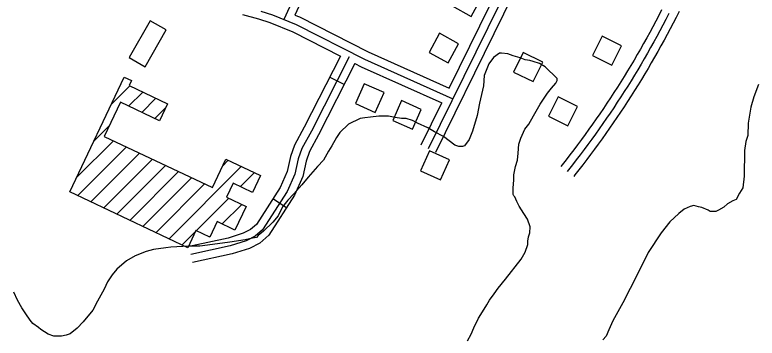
# Model space of a CAD drawing. Extents: x 3245246 to 3283090, y 806824 to 832173.
# Drawn here: x 3266287 to 3267655, y 826113 to 826708 of the extents above; entities that cross this region are included whole.
import ezdxf

# ---------------------------------------------------------------- set-up
doc = ezdxf.new("R2010")
doc.units = 0
for name, color, linetype in [('V-BLDG-OTLN', 7, 'Continuous'), ('V-ROAD-CNTR', 7, 'Continuous'), ('V-SITE-VEGE', 7, 'Continuous')]:
    doc.layers.add(name, color=color, linetype=linetype)

msp = doc.modelspace()

# ---------------------------------------------------------------- linework, layer by layer
at = {"layer": 'V-BLDG-OTLN'}
for p, q in [((3266464.8, 826542.5), (3266499.3, 826577)), ((3266497, 826539.3), (3266523.3, 826565.6)), ((3266521, 826528), (3266547.3, 826554.2)), ((3266545, 826516.6), (3266565.6, 826537.1)), ((3266433, 826475.3), (3266461.4, 826503.7)), ((3266401.2, 826408.1), (3266469.1, 826476)), ((3266403.5, 826375.1), (3266493.1, 826464.6)), ((3266427.5, 826363.7), (3266517, 826453.3)), ((3266451.5, 826352.3), (3266541, 826441.9)), ((3266475.5, 826341), (3266565, 826430.5)), ((3266571.4, 826295.5), (3266704.4, 826428.5)), ((3266669.9, 826429.4), (3266680.4, 826439.9)), ((3266499.5, 826329.6), (3266589, 826419.2)), ((3266702.7, 826391.5), (3266728.4, 826417.1)), ((3266523.4, 826318.2), (3266613, 826407.8)), ((3266547.4, 826306.9), (3266637, 826396.4)), ((3266621.5, 826310.2), (3266681.3, 826370.1)), ((3266669.3, 826322.7), (3266705.3, 826358.7)), ((3266595.4, 826284.2), (3266620, 826308.8)), ((3266645.5, 826298.9), (3266647.7, 826301.1))]:
    msp.add_line(p, q, dxfattribs=at)
for points in [[(3267127.7, 826704.8), (3267146.9, 826739.9), (3267111.8, 826759.1), (3267092.6, 826724)], [(3266536.8, 826696.8), (3266497.8, 826628.8), (3266527.1, 826612), (3266566.1, 826679.9)], [(3267085.5, 826619.3), (3267104.7, 826654.4), (3267069.6, 826673.6), (3267050.4, 826638.5)], [(3267369.1, 826668.4), (3267351.4, 826632.5), (3267387.3, 826614.8), (3267405, 826650.7)], [(3267223.8, 826638.3), (3267206.1, 826602.4), (3267242, 826584.8), (3267259.7, 826620.7)], [(3266388.8, 826382), (3266488.8, 826593.1), (3266502, 826586.9), (3266497.7, 826577.7), (3266568.8, 826544), (3266553.8, 826512.4), (3266481.7, 826546.6), (3266452.1, 826484), (3266651.2, 826389.7), (3266675.9, 826442), (3266739.9, 826411.7), (3266725.3, 826380.8), (3266689.2, 826397.9), (3266677, 826372.1), (3266713.3, 826354.9), (3266692.8, 826311.5), (3266660, 826327.1), (3266646.4, 826298.4), (3266620.9, 826310.5), (3266606, 826279.1)], [(3266967.6, 826564.5), (3266931.1, 826580.9), (3266914.7, 826544.4), (3266951.2, 826528)], [(3267036.1, 826533.6), (3266999.6, 826549.9), (3266983.3, 826513.4), (3267019.8, 826497.1)], [(3267288, 826556.9), (3267270.3, 826521), (3267306.2, 826503.3), (3267323.9, 826539.2)], [(3267087.7, 826440.7), (3267051.2, 826457.1), (3267034.8, 826420.6), (3267071.3, 826404.2)]]:
    msp.add_lwpolyline(points, close=True, dxfattribs=at)
at = {"layer": 'V-ROAD-CNTR'}
for p, q in [((3266893.9, 826579.2), (3266867.1, 826592.7)), ((3266787.6, 826352.5), (3266762.3, 826368.7))]:
    msp.add_line(p, q, dxfattribs=at)
for points in [[(3267049.1, 826461.5), (3267290.4, 826951.4), (3267302, 826984.6), (3267304.5, 827001.6), (3267303, 827013.1), (3267298.4, 827025.3), (3267288.3, 827042.6), (3267258.3, 827083.1), (3267244.7, 827097), (3267228.7, 827109.8), (3267203.9, 827126.1), (3267169.8, 827144.8), (3267152.3, 827153.7), (3267127.5, 827161.2), (3267093.4, 827166.8), (3267072.7, 827166.5), (3267034, 827161), (3267012.7, 827150.2), (3266995.9, 827139.3), (3266983.9, 827127.8), (3266972.2, 827111.1), (3266782.6, 826699.2)], [(3267087.1, 826572.5), (3267276.5, 826957.2), (3267287.4, 826988.2), (3267289.4, 827001.7), (3267288.3, 827009.4), (3267284.8, 827018.8), (3267275.8, 827034.3), (3267246.9, 827073.3), (3267234.6, 827085.9), (3267219.9, 827097.7), (3267196.2, 827113.2), (3267162.7, 827131.5), (3267146.6, 827139.7), (3267124.1, 827146.6), (3267092.3, 827151.8), (3267073.9, 827151.5), (3267038.6, 827146.5), (3267020.2, 827137.2), (3267005.2, 827127.5), (3266995.3, 827118), (3266985.3, 827103.7), (3266802.8, 826707.3)], [(3267062.6, 826454.9), (3267278, 826892.3)], [(3266740.4, 826714.6), (3266762, 826707.5), (3266805.5, 826690.1), (3266931.6, 826625.8), (3267094.1, 826552.9)], [(3267478.7, 826716.6), (3267473.3, 826706.2), (3267467.9, 826695.8), (3267462.4, 826685.5), (3267456.8, 826675.2), (3267451.2, 826665), (3267445.4, 826654.7), (3267439.6, 826644.6), (3267433.8, 826634.4), (3267427.9, 826624.3), (3267421.9, 826614.3), (3267415.8, 826604.3), (3267409.7, 826594.3), (3267403.5, 826584.4), (3267397.2, 826574.5), (3267390.9, 826564.6), (3267384.5, 826554.8), (3267378, 826545), (3267371.5, 826535.3), (3267364.9, 826525.7), (3267358.2, 826516), (3267351.5, 826506.4), (3267344.7, 826496.9), (3267337.8, 826487.4), (3267330.9, 826478), (3267323.9, 826468.6), (3267316.9, 826459.2), (3267309.8, 826449.9), (3267302.6, 826440.7), (3267295.3, 826431.5), (3267293.2, 826428.8)], [(3266706.7, 826708.5), (3266736, 826700.3), (3266756.8, 826693.4), (3266799.3, 826676.4), (3266886.9, 826631.7)], [(3266802.8, 826707.3), (3266811.7, 826703.8), (3266938.1, 826639.3), (3267087.1, 826572.5)], [(3267492.1, 826709.8), (3267486.7, 826699.3), (3267481.2, 826688.8), (3267475.6, 826678.4), (3267470, 826668), (3267464.3, 826657.7), (3267458.5, 826647.4), (3267452.7, 826637.1), (3267446.7, 826626.9), (3267440.8, 826616.7), (3267434.7, 826606.6), (3267428.6, 826596.4), (3267422.4, 826586.4), (3267416.2, 826576.4), (3267409.8, 826566.4), (3267403.5, 826556.5), (3267397, 826546.6), (3267390.5, 826536.7), (3267383.9, 826526.9), (3267377.2, 826517.2), (3267370.5, 826507.5), (3267363.7, 826497.8), (3267356.9, 826488.2), (3267350, 826478.6), (3267343, 826469.1), (3267335.9, 826459.6), (3267328.8, 826450.2), (3267321.6, 826440.8), (3267314.4, 826431.4), (3267307.1, 826422.2), (3267304.9, 826419.4)], [(3267510.8, 826713.6), (3267505.4, 826702.9), (3267500, 826692.3), (3267494.4, 826681.8), (3267488.8, 826671.3), (3267483.1, 826660.8), (3267477.4, 826650.4), (3267471.6, 826640), (3267465.7, 826629.6), (3267459.7, 826619.3), (3267453.7, 826609.1), (3267447.6, 826598.8), (3267441.4, 826588.6), (3267435.2, 826578.5), (3267428.9, 826568.4), (3267422.5, 826558.3), (3267416, 826548.3), (3267409.5, 826538.3), (3267403, 826528.4), (3267396.3, 826518.5), (3267389.6, 826508.7), (3267382.8, 826498.9), (3267376, 826489.1), (3267369.1, 826479.4), (3267362.1, 826469.8), (3267355, 826460.2), (3267347.9, 826450.6), (3267340.8, 826441.1), (3267333.5, 826431.6), (3267326.2, 826422.2), (3267318.9, 826412.9), (3267316.7, 826410.1)], [(3266886.9, 826631.7), (3266820.4, 826500.8), (3266802.3, 826467.9), (3266795, 826446.6), (3266789, 826419.3), (3266775.8, 826389.8), (3266732.3, 826321.8), (3266721.6, 826312.6), (3266708, 826305.7), (3266680, 826296.8), (3266613.7, 826282.3)], [(3266903.2, 826630.5), (3266833.6, 826493.8), (3266816.1, 826461.8), (3266809.5, 826442.5), (3266803.3, 826414.6), (3266789, 826382.7), (3266743.7, 826311.9), (3266730, 826300.1), (3266713.7, 826291.7), (3266683.8, 826282.3), (3266611.5, 826266.4)], [(3266913.7, 826618.1), (3266846.9, 826486.7), (3266829.9, 826455.8), (3266823.9, 826438.4), (3266817.6, 826409.9), (3266802.3, 826375.5), (3266755.2, 826301.9), (3266738.5, 826287.5), (3266719.5, 826277.8), (3266687.7, 826267.8), (3266614.7, 826251.8)], [(3266913.7, 826618.1), (3266925.1, 826612.2), (3267073.8, 826545.6)], [(3267035.7, 826468.2), (3267073.8, 826545.6)]]:
    msp.add_lwpolyline(points, dxfattribs=at)
at = {"layer": 'V-SITE-VEGE'}
for p, q in [((3267180, 826637.2), (3267169.2, 826629)), ((3267183.6, 826637.1), (3267180, 826637.2)), ((3267195.5, 826635.8), (3267183.6, 826637.1)), ((3267205, 826632.1), (3267195.5, 826635.8)), ((3267218, 826628.3), (3267205, 826632.1)), ((3267169.2, 826629), (3267160.7, 826617.2)), ((3267227.5, 826624.6), (3267218, 826628.3)), ((3267235.8, 826623.3), (3267227.5, 826624.6)), ((3267241.8, 826622), (3267235.8, 826623.3)), ((3267253.6, 826618.3), (3267241.8, 826622)), ((3267264.3, 826612.2), (3267253.6, 826618.3)), ((3267160.7, 826617.2), (3267152.1, 826595.9)), ((3267286.6, 826590.4), (3267264.3, 826612.2)), ((3267152.1, 826595.9), (3267150.6, 826576.9)), ((3267275.6, 826572.7), (3267284.1, 826582.1)), ((3267284.1, 826582.1), (3267286.6, 826586.9)), ((3267286.6, 826586.9), (3267286.6, 826590.4)), ((3267656.9, 826579.3), (3267648.3, 826556.8)), ((3267150.6, 826576.9), (3267143, 826544.8)), ((3267261.1, 826552.7), (3267268.4, 826563.3)), ((3267268.4, 826563.3), (3267275.6, 826572.7)), ((3267255, 826543.2), (3267261.1, 826552.7)), ((3267648.3, 826556.8), (3267643.2, 826537.8)), ((3267143, 826544.8), (3267139.1, 826522.2)), ((3267247.6, 826530.2), (3267255, 826543.2)), ((3267643.2, 826537.8), (3267638, 826508.1)), ((3267139.1, 826522.2), (3267130.4, 826493.8)), ((3267242.8, 826522), (3267247.6, 826530.2)), ((3266923.4, 826516.9), (3266901.9, 826506.5)), ((3266931.8, 826518), (3266923.4, 826516.9)), ((3266942.5, 826519), (3266931.8, 826518)), ((3266958.1, 826521.2), (3266942.5, 826519)), ((3266975.9, 826520.9), (3266958.1, 826521.2)), ((3266987.8, 826518.4), (3266975.9, 826520.9)), ((3266999.7, 826517), (3266987.8, 826518.4)), ((3267008, 826516.9), (3266999.7, 826517)), ((3267019.9, 826513.2), (3267008, 826516.9)), ((3267029.3, 826508.3), (3267019.9, 826513.2)), ((3267234.2, 826506.6), (3267242.8, 826522)), ((3266901.9, 826506.5), (3266886.2, 826491.2)), ((3267048.3, 826499.7), (3267029.3, 826508.3)), ((3267060.1, 826492.4), (3267048.3, 826499.7)), ((3267219.6, 826480.6), (3267226.9, 826497.2)), ((3267226.9, 826497.2), (3267234.2, 826506.6)), ((3267638, 826508.1), (3267637.7, 826485.5)), ((3266880.1, 826481.8), (3266871.5, 826466.4)), ((3266886.2, 826491.2), (3266880.1, 826481.8)), ((3267076.7, 826483.8), (3267060.1, 826492.4)), ((3267097.9, 826468), (3267076.7, 826483.8)), ((3267130.4, 826493.8), (3267124.2, 826478.4)), ((3267637.7, 826485.5), (3267634, 826474.8)), ((3267105, 826465.5), (3267097.9, 826468)), ((3267124.2, 826478.4), (3267115.7, 826466.6)), ((3267214.4, 826453.3), (3267215.8, 826469.9)), ((3267215.8, 826469.9), (3267219.6, 826480.6)), ((3267634, 826474.8), (3267631.4, 826458.2)), ((3266865.4, 826457), (3266855.7, 826440.4)), ((3266871.5, 826466.4), (3266865.4, 826457)), ((3267112.1, 826465.4), (3267105, 826465.5)), ((3267115.7, 826466.6), (3267112.1, 826465.4)), ((3267631.4, 826458.2), (3267630.7, 826410.5)), ((3266855.7, 826440.4), (3266844.8, 826428.6)), ((3267209.3, 826428.3), (3267213, 826440.2)), ((3267213, 826440.2), (3267214.4, 826453.3)), ((3266844.8, 826428.6), (3266827.8, 826408.6)), ((3267206.7, 826412.9), (3267209.3, 826428.3)), ((3267206.6, 826403.4), (3267206.7, 826412.9)), ((3266827.8, 826408.6), (3266815.7, 826394.5)), ((3267205.2, 826389.1), (3267206.6, 826403.4)), ((3267630.7, 826410.5), (3267628, 826389.1)), ((3266815.7, 826394.5), (3266801.2, 826378)), ((3267205, 826377.2), (3267205.2, 826389.1)), ((3267628, 826389.1), (3267622, 826379.7)), ((3266801.2, 826378), (3266790.3, 826366.3)), ((3267206.2, 826374.8), (3267205, 826377.2)), ((3267208.5, 826372.4), (3267206.2, 826374.8)), ((3267212, 826364), (3267208.5, 826372.4)), ((3267622, 826379.7), (3267615.8, 826367.9)), ((3266790.3, 826366.3), (3266780.6, 826354.5)), ((3267216.6, 826355.6), (3267212, 826364)), ((3267600.2, 826359.7), (3267593, 826353.9)), ((3267609.8, 826365.6), (3267600.2, 826359.7)), ((3267615.8, 826367.9), (3267609.8, 826365.6)), ((3266780.6, 826354.5), (3266772.1, 826337.9)), ((3267224.8, 826342.3), (3267216.6, 826355.6)), ((3267520.3, 826350.1), (3267510.7, 826341.9)), ((3267531.1, 826354.8), (3267520.3, 826350.1)), ((3267538.3, 826357), (3267531.1, 826354.8)), ((3267546.6, 826354.5), (3267538.3, 826357)), ((3267552.5, 826353.3), (3267546.6, 826354.5)), ((3267564.3, 826348.3), (3267552.5, 826353.3)), ((3267567.9, 826345.9), (3267564.3, 826348.3)), ((3267578.6, 826345.7), (3267567.9, 826345.9)), ((3267583.4, 826348.1), (3267578.6, 826345.7)), ((3267593, 826353.9), (3267583.4, 826348.1)), ((3266772.1, 826337.9), (3266762.4, 826326.2)), ((3267231.8, 826331.5), (3267224.8, 826342.3)), ((3267236.3, 826317.2), (3267231.8, 826331.5)), ((3267510.7, 826341.9), (3267493.8, 826326.7)), ((3266762.4, 826326.2), (3266745.5, 826309.7)), ((3267236.2, 826306.5), (3267236.3, 826317.2)), ((3267493.8, 826326.7), (3267478, 826306.7)), ((3266745.5, 826309.7), (3266735.8, 826301.5)), ((3267233.7, 826299.3), (3267236.2, 826306.5)), ((3267478, 826306.7), (3267453.7, 826270.1)), ((3266711.9, 826293.5), (3266683.2, 826289.1)), ((3266725, 826296.9), (3266711.9, 826293.5)), ((3266732.2, 826298), (3266725, 826296.9)), ((3266735.8, 826301.5), (3266732.2, 826298)), ((3267232.3, 826285.1), (3267232.4, 826291)), ((3267232.4, 826291), (3267233.7, 826299.3)), ((3266565.2, 826278.9), (3266542.5, 826275.6)), ((3266574.7, 826279.9), (3266565.2, 826278.9)), ((3266608.1, 826281.9), (3266574.7, 826279.9)), ((3266628.3, 826281.6), (3266608.1, 826281.9)), ((3266660.5, 826285.9), (3266628.3, 826281.6)), ((3266683.2, 826289.1), (3266660.5, 826285.9)), ((3267227.3, 826270.8), (3267232.3, 826285.1)), ((3266509, 826264.2), (3266493.3, 826254.9)), ((3266529.3, 826272.2), (3266509, 826264.2)), ((3266542.5, 826275.6), (3266529.3, 826272.2)), ((3267220, 826257.8), (3267227.3, 826270.8)), ((3267453.7, 826270.1), (3267441.4, 826245.2)), ((3266493.3, 826254.9), (3266475.3, 826239.6)), ((3267190.9, 826221.3), (3267220, 826257.8)), ((3266475.3, 826239.6), (3266466.8, 826229)), ((3267441.4, 826245.2), (3267420.6, 826203.8)), ((3266466.8, 826229), (3266458.3, 826216.1)), ((3266458.3, 826216.1), (3266452.1, 826203)), ((3267177.6, 826204.8), (3267190.9, 826221.3)), ((3266292.2, 826182.6), (3266285.3, 826197)), ((3266452.1, 826203), (3266439.9, 826180.6)), ((3267161.8, 826182.4), (3267170.3, 826194.2)), ((3267170.3, 826194.2), (3267177.6, 826204.8)), ((3267420.6, 826203.8), (3267407.1, 826177.8)), ((3266300.4, 826168.2), (3266292.2, 826182.6)), ((3266439.9, 826180.6), (3266431.3, 826164)), ((3267156.9, 826174.1), (3267161.8, 826182.4)), ((3266307.4, 826157.4), (3266300.4, 826168.2)), ((3267145.9, 826156.4), (3267156.9, 826174.1)), ((3267407.1, 826177.8), (3267388.8, 826144.7)), ((3266315.5, 826145.4), (3266307.4, 826157.4)), ((3266431.3, 826164), (3266413.2, 826142.8)), ((3267141.1, 826149.3), (3267145.9, 826156.4)), ((3266320.2, 826139.4), (3266315.5, 826145.4)), ((3266330.8, 826132.1), (3266320.2, 826139.4)), ((3266413.2, 826142.8), (3266402.3, 826131.1)), ((3267132.5, 826131.6), (3267141.1, 826149.3)), ((3267388.8, 826144.7), (3267381.4, 826128.1)), ((3266335.5, 826128.4), (3266330.8, 826132.1)), ((3266348.5, 826119.9), (3266335.5, 826128.4)), ((3266402.3, 826131.1), (3266389, 826120.5)), ((3267127.6, 826119.8), (3267132.5, 826131.6)), ((3267381.4, 826128.1), (3267376.5, 826116.3)), ((3266359.2, 826116.2), (3266348.5, 826119.9)), ((3266373.5, 826116), (3266359.2, 826116.2)), ((3266381.8, 826118.2), (3266373.5, 826116)), ((3266389, 826120.5), (3266381.8, 826118.2)), ((3267121.4, 826107.9), (3267127.6, 826119.8)), ((3267376.5, 826116.3), (3267370.4, 826109.2))]:
    msp.add_line(p, q, dxfattribs=at)

doc.saveas('drawing.dxf')
